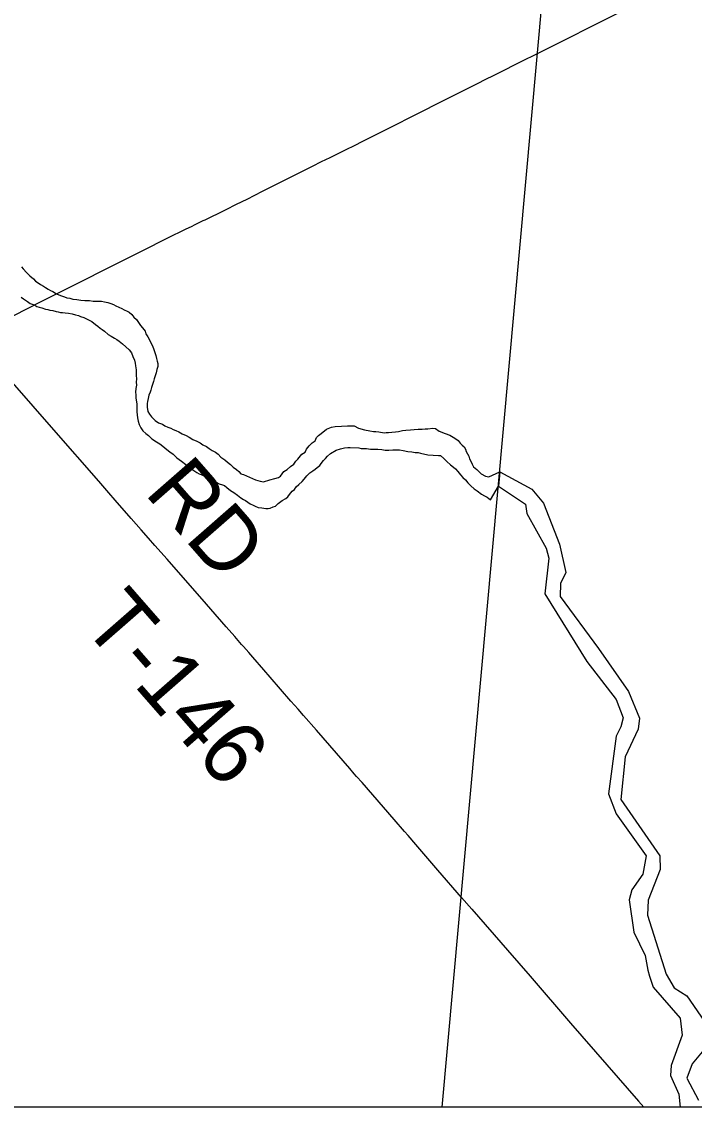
# Model space of a CAD drawing. Extents: x -49 to -8.2, y 9.4 to 23.5.
# Drawn here: x -10.777 to -10.4739, y 9.4087 to 9.8977 of the extents above; entities that cross this region are included whole.
import ezdxf

# ---------------------------------------------------------------- set-up
doc = ezdxf.new("R2010")
doc.units = 0
for name, color, linetype in [('GM_X_Adjacent_County', 7, 'Continuous'), ('GM_X_County_Road', 7, 'Continuous'), ('GM_X_Minor_River', 7, 'Continuous'), ('GM_X_Township_Road', 7, 'Continuous'), ('GM_X_Township_Road_Text', 7, 'Continuous')]:
    doc.layers.add(name, color=color, linetype=linetype)

msp = doc.modelspace()

# ---------------------------------------------------------------- linework, layer by layer
at = {"layer": 'GM_X_Adjacent_County'}
msp.add_line((-9.97219, 16.20866), (-10.58774, 9.40866), dxfattribs=at)
msp.add_lwpolyline([(-14.96621, 16.20866), (-8.16621, 16.20866), (-8.16621, 9.40866), (-14.96621, 9.40866)], close=True, dxfattribs=at)
at = {"layer": 'GM_X_County_Road'}
msp.add_lwpolyline([(-10.54452, 9.88344), (-10.5069, 9.90225), (-10.4722, 9.91965), (-10.43056, 9.94054), (-10.39733, 9.95741), (-10.33911, 9.9868), (-10.29325, 10.00964), (-10.26129, 10.02559), (-10.24192, 10.03545), (-10.22391, 10.04456), (-10.20321, 10.05524), (-10.15893, 10.07778), (-10.134, 10.09043), (-10.10089, 10.10754), (-10.0968, 10.10982), (-10.09321, 10.11216)], dxfattribs=at)
at = {"layer": 'GM_X_Minor_River'}
msp.add_line((-10.56156, 9.69496), (-10.56214, 9.68846), dxfattribs=at)
for points in [[(-10.77714, 9.78727), (-10.7764, 9.78631), (-10.7749, 9.78476), (-10.7734, 9.78321), (-10.77171, 9.78184), (-10.77078, 9.78088), (-10.76965, 9.78009), (-10.76852, 9.77931), (-10.7672, 9.77853), (-10.76626, 9.77794), (-10.76513, 9.77716), (-10.764, 9.77656), (-10.76305, 9.77616), (-10.76135, 9.77518), (-10.76022, 9.77459), (-10.75908, 9.77419), (-10.75776, 9.77378), (-10.75662, 9.77338), (-10.75529, 9.77317), (-10.75396, 9.77276), (-10.75225, 9.77254)], [(-10.7772, 9.77357), (-10.77626, 9.77279), (-10.77438, 9.77161), (-10.77325, 9.77083), (-10.77231, 9.77043), (-10.77117, 9.77003), (-10.77023, 9.76944), (-10.76909, 9.76904), (-10.76795, 9.76883), (-10.76625, 9.76823), (-10.7653, 9.76802), (-10.76435, 9.76781), (-10.76302, 9.7676)], [(-10.75225, 9.77254), (-10.75035, 9.77232), (-10.74864, 9.77209), (-10.74654, 9.77206), (-10.74483, 9.77183), (-10.74331, 9.77181), (-10.74197, 9.77178), (-10.74102, 9.77176), (-10.73969, 9.77155), (-10.73817, 9.77114), (-10.73685, 9.77073), (-10.73571, 9.77033), (-10.73458, 9.76974), (-10.73326, 9.76915), (-10.73193, 9.76855), (-10.7308, 9.76796), (-10.72948, 9.76736), (-10.72853, 9.76678), (-10.72741, 9.7658), (-10.72648, 9.76464), (-10.72535, 9.76348), (-10.7235, 9.76078), (-10.72256, 9.75981), (-10.72145, 9.75827), (-10.72109, 9.75712), (-10.72016, 9.75577), (-10.71961, 9.75462), (-10.71869, 9.7527), (-10.71814, 9.75173), (-10.71741, 9.75001), (-10.71705, 9.74867), (-10.7165, 9.74733), (-10.71634, 9.74599), (-10.71598, 9.74484), (-10.71562, 9.74369), (-10.71564, 9.74236), (-10.71605, 9.74104), (-10.71646, 9.73952), (-10.71686, 9.7382), (-10.71727, 9.73687), (-10.71767, 9.73555), (-10.71828, 9.73384), (-10.71848, 9.7329), (-10.71888, 9.73176), (-10.71909, 9.73081), (-10.71969, 9.72949), (-10.7201, 9.72798), (-10.72031, 9.72665), (-10.72052, 9.7257), (-10.72055, 9.72399), (-10.72021, 9.72208), (-10.71947, 9.72092), (-10.71853, 9.71976), (-10.71685, 9.71802), (-10.71534, 9.71704), (-10.71364, 9.71644), (-10.71251, 9.71565), (-10.71119, 9.71506), (-10.70986, 9.71465), (-10.70873, 9.71406), (-10.70759, 9.71347), (-10.70627, 9.71287), (-10.70476, 9.71208), (-10.70287, 9.71129), (-10.70155, 9.7105), (-10.69985, 9.70952), (-10.69815, 9.70873), (-10.69664, 9.70794), (-10.69532, 9.70715), (-10.69381, 9.70636), (-10.69249, 9.70539), (-10.69117, 9.7046), (-10.68966, 9.70381), (-10.68854, 9.70284), (-10.68723, 9.70148), (-10.68554, 9.70031), (-10.68422, 9.69933), (-10.68291, 9.69817), (-10.68178, 9.697), (-10.68028, 9.69602), (-10.67915, 9.69505), (-10.67822, 9.69408), (-10.67708, 9.69368), (-10.6716, 9.6913), (-10.66951, 9.69069), (-10.66799, 9.69047), (-10.66512, 9.69137), (-10.66301, 9.6919), (-10.66128, 9.69244), (-10.66032, 9.69299), (-10.65895, 9.69506), (-10.65741, 9.69599), (-10.65586, 9.69729), (-10.65431, 9.6984), (-10.65353, 9.69972), (-10.65256, 9.70066), (-10.6508, 9.70291), (-10.64926, 9.70383), (-10.64866, 9.70515), (-10.64749, 9.70665), (-10.64613, 9.70796)], [(-10.76302, 9.7676), (-10.7615, 9.76719), (-10.76055, 9.76698), (-10.7596, 9.76677), (-10.75865, 9.76676), (-10.75751, 9.76655), (-10.75599, 9.76633), (-10.75428, 9.7661), (-10.75276, 9.7657), (-10.75143, 9.76529), (-10.75049, 9.76489), (-10.74897, 9.76448), (-10.74538, 9.76271), (-10.74369, 9.76134), (-10.74275, 9.76056), (-10.74163, 9.75959), (-10.74069, 9.759), (-10.73975, 9.75822), (-10.73806, 9.75686), (-10.73674, 9.75607), (-10.73523, 9.75509), (-10.7341, 9.7545), (-10.73316, 9.75372), (-10.73165, 9.75255), (-10.73015, 9.75119), (-10.72865, 9.74983), (-10.72754, 9.74848), (-10.72699, 9.74695), (-10.72626, 9.74522), (-10.7259, 9.74388), (-10.72574, 9.74274), (-10.72556, 9.74178), (-10.72539, 9.74083), (-10.72541, 9.73969), (-10.72544, 9.73835), (-10.72527, 9.73683), (-10.72549, 9.73531), (-10.72532, 9.73397), (-10.72554, 9.73245), (-10.72577, 9.73074), (-10.7256, 9.7296), (-10.72562, 9.72827), (-10.7251, 9.7254), (-10.72513, 9.72369), (-10.72516, 9.72198), (-10.725, 9.72064), (-10.72483, 9.71931), (-10.72448, 9.71778), (-10.72412, 9.71625), (-10.72339, 9.71471), (-10.72246, 9.71336), (-10.72115, 9.71219), (-10.71983, 9.71122), (-10.71833, 9.70986), (-10.71626, 9.70849), (-10.71476, 9.70751), (-10.71344, 9.70653), (-10.7125, 9.70575), (-10.71156, 9.70498), (-10.71024, 9.704), (-10.70874, 9.70283), (-10.70705, 9.70128), (-10.70499, 9.69971), (-10.70311, 9.69816), (-10.70142, 9.69698), (-10.69991, 9.69581), (-10.69897, 9.69523), (-10.69803, 9.69464), (-10.69709, 9.69405), (-10.69614, 9.69365), (-10.6952, 9.69325), (-10.69425, 9.69285), (-10.69312, 9.69226), (-10.69179, 9.69167), (-10.69066, 9.69108), (-10.68934, 9.69029), (-10.68802, 9.6895), (-10.6865, 9.6891), (-10.68556, 9.6887), (-10.68462, 9.68792), (-10.68293, 9.68655), (-10.68142, 9.68557), (-10.67973, 9.6844), (-10.67822, 9.68323), (-10.6771, 9.68245), (-10.67615, 9.68205), (-10.67408, 9.68049), (-10.67276, 9.67989), (-10.67181, 9.6795), (-10.67049, 9.6789), (-10.66878, 9.67868), (-10.66707, 9.67846), (-10.66592, 9.67844), (-10.66497, 9.67861), (-10.66362, 9.67916), (-10.66266, 9.67952), (-10.6615, 9.68064), (-10.65957, 9.68194), (-10.65803, 9.68286), (-10.65706, 9.6836), (-10.65628, 9.68473)], [(-10.64613, 9.70796), (-10.64478, 9.70889), (-10.64418, 9.7104), (-10.64321, 9.71133), (-10.64205, 9.71226), (-10.63973, 9.71413), (-10.63743, 9.71504), (-10.6357, 9.71538), (-10.63284, 9.71552), (-10.63017, 9.71566), (-10.62827, 9.71563), (-10.62712, 9.71561), (-10.62524, 9.71462), (-10.62258, 9.71381), (-10.62011, 9.71339), (-10.6184, 9.71316), (-10.61745, 9.71315), (-10.61612, 9.71293), (-10.61365, 9.71251), (-10.61269, 9.71268), (-10.61174, 9.71266), (-10.61021, 9.71282), (-10.60849, 9.71298), (-10.60716, 9.71315), (-10.60543, 9.7135), (-10.60391, 9.71366), (-10.60181, 9.71381), (-10.60009, 9.71397), (-10.59837, 9.71413), (-10.59742, 9.71411), (-10.59647, 9.71409), (-10.59513, 9.71426), (-10.59398, 9.71424), (-10.59169, 9.71458), (-10.59055, 9.71437), (-10.58886, 9.71319), (-10.58621, 9.71219), (-10.58413, 9.71139), (-10.58262, 9.7106), (-10.5813, 9.70982), (-10.58036, 9.70904), (-10.57942, 9.70788), (-10.57849, 9.70691), (-10.57755, 9.70613), (-10.577, 9.70517), (-10.57664, 9.70402), (-10.57608, 9.70306), (-10.57553, 9.70191), (-10.57517, 9.70076), (-10.57462, 9.69979), (-10.57407, 9.69845), (-10.57333, 9.69711), (-10.57183, 9.69594), (-10.56996, 9.694), (-10.56807, 9.69301), (-10.56655, 9.6926), (-10.56156, 9.69494)], [(-10.65628, 9.68473), (-10.65511, 9.68623), (-10.65414, 9.68698), (-10.65336, 9.6881), (-10.65219, 9.68923), (-10.65064, 9.69053), (-10.64967, 9.69165), (-10.6485, 9.69316), (-10.64714, 9.69446), (-10.64579, 9.69539), (-10.64483, 9.69613), (-10.64386, 9.69688), (-10.6427, 9.69781), (-10.64211, 9.69875), (-10.64094, 9.70006), (-10.64016, 9.701), (-10.63919, 9.70193), (-10.63783, 9.70324), (-10.63533, 9.70472), (-10.63341, 9.70525), (-10.6315, 9.70579), (-10.62997, 9.70595), (-10.62902, 9.70593), (-10.62502, 9.70567), (-10.62407, 9.70546), (-10.62312, 9.70544), (-10.62159, 9.70542), (-10.61988, 9.70519), (-10.61817, 9.70516), (-10.61645, 9.70513), (-10.61474, 9.70491), (-10.61322, 9.70469), (-10.6115, 9.70466), (-10.60979, 9.70482), (-10.60826, 9.70479), (-10.60674, 9.70476), (-10.60503, 9.70454), (-10.60294, 9.70412), (-10.60123, 9.7039), (-10.59971, 9.70368), (-10.59837, 9.70366), (-10.59724, 9.70326), (-10.59401, 9.70263), (-10.59153, 9.70239), (-10.58925, 9.70235), (-10.58829, 9.70233), (-10.58679, 9.70097), (-10.58549, 9.69961), (-10.5838, 9.69806), (-10.58248, 9.69708), (-10.58154, 9.6963), (-10.58042, 9.69514), (-10.57931, 9.6936), (-10.57818, 9.69244), (-10.57706, 9.69127), (-10.57594, 9.68992), (-10.57463, 9.68856), (-10.57313, 9.6872), (-10.57181, 9.68642), (-10.56975, 9.68486), (-10.56843, 9.68407), (-10.56729, 9.68348), (-10.56579, 9.68231), (-10.56215, 9.68846)], [(-10.56156, 9.69496), (-10.5471, 9.68715), (-10.54185, 9.68081), (-10.53467, 9.66229), (-10.53179, 9.64953), (-10.53413, 9.64461), (-10.53439, 9.63872), (-10.51701, 9.61533), (-10.50356, 9.59598), (-10.49858, 9.58395), (-10.49921, 9.57901), (-10.50506, 9.56653), (-10.50701, 9.54735), (-10.48946, 9.52187), (-10.48935, 9.51579), (-10.49464, 9.50197), (-10.49492, 9.49513), (-10.4865, 9.46861), (-10.48297, 9.46249), (-10.47731, 9.45881), (-10.46928, 9.44731)], [(-10.56214, 9.68846), (-10.55003, 9.68034), (-10.54932, 9.67615), (-10.54058, 9.66046), (-10.53949, 9.65608), (-10.54121, 9.63994), (-10.5224, 9.6095), (-10.50912, 9.59243), (-10.50599, 9.58403), (-10.50699, 9.58005), (-10.50913, 9.57589), (-10.51249, 9.54989), (-10.50918, 9.54092), (-10.49554, 9.52194), (-10.49716, 9.5136), (-10.50199, 9.50662), (-10.50319, 9.50207), (-10.50109, 9.4876), (-10.49609, 9.47709), (-10.49484, 9.47042), (-10.49411, 9.46775), (-10.49246, 9.46279), (-10.48028, 9.44877), (-10.47943, 9.44116), (-10.48434, 9.42753), (-10.48459, 9.42297), (-10.48089, 9.41456), (-10.48029, 9.40866)], [(-10.46963, 9.43458), (-10.47484, 9.42818), (-10.47719, 9.42174), (-10.472, 9.4118)]]:
    msp.add_lwpolyline(points, dxfattribs=at)
at = {"layer": 'GM_X_Township_Road'}
for points in [[(-10.78054, 9.76542), (-10.76858, 9.77151), (-10.76469, 9.77346), (-10.75469, 9.77846), (-10.73413, 9.78876), (-10.72299, 9.79427), (-10.71079, 9.80045), (-10.70356, 9.80403), (-10.70132, 9.80508), (-10.70076, 9.80534), (-10.69854, 9.80644), (-10.69521, 9.80808), (-10.69437, 9.80849), (-10.69159, 9.80987), (-10.68825, 9.8115), (-10.68491, 9.81314), (-10.68018, 9.81548), (-10.67545, 9.81783), (-10.6685, 9.8213), (-10.66517, 9.82297), (-10.66155, 9.82477), (-10.6574, 9.82688), (-10.65352, 9.82884), (-10.64992, 9.83067), (-10.64603, 9.83261), (-10.64185, 9.83466), (-10.63795, 9.83659), (-10.63406, 9.83854), (-10.63073, 9.8402), (-10.62711, 9.84199), (-10.62322, 9.84392), (-10.61933, 9.84586), (-10.61128, 9.84989), (-10.60712, 9.85198), (-10.60298, 9.8541), (-10.59883, 9.85619), (-10.59523, 9.85802), (-10.59079, 9.86025), (-10.58691, 9.8622), (-10.58302, 9.86412), (-10.57913, 9.86605), (-10.57524, 9.868), (-10.57166, 9.86983), (-10.56778, 9.87179), (-10.56446, 9.87347), (-10.56113, 9.87514), (-10.55836, 9.87653), (-10.55585, 9.87775), (-10.55198, 9.87973), (-10.54452, 9.88344)], [(-10.57885, 9.50311), (-10.58947, 9.51549), (-10.5994, 9.52703), (-10.60284, 9.53104), (-10.60448, 9.5329), (-10.60918, 9.53828), (-10.62362, 9.55496), (-10.62611, 9.55772), (-10.62716, 9.55886), (-10.62918, 9.56122), (-10.64423, 9.5786), (-10.64995, 9.58515), (-10.65241, 9.58796), (-10.65571, 9.59166), (-10.66506, 9.60247), (-10.66785, 9.6058), (-10.6728, 9.61137), (-10.67466, 9.61346), (-10.67712, 9.61626), (-10.67794, 9.61719), (-10.68098, 9.62072), (-10.6849, 9.62513), (-10.69182, 9.63311), (-10.69568, 9.63757), (-10.69898, 9.6413), (-10.71151, 9.65551), (-10.71705, 9.66181), (-10.71994, 9.66506), (-10.7232, 9.66882), (-10.72771, 9.67394), (-10.73487, 9.68213), (-10.73771, 9.68543), (-10.74138, 9.68964), (-10.74546, 9.69433), (-10.75939, 9.71021), (-10.77187, 9.72447), (-10.78538, 9.7399)], [(-10.57885, 9.50311), (-10.57421, 9.49786), (-10.55811, 9.47947), (-10.54792, 9.46774), (-10.52965, 9.44655), (-10.51328, 9.42784), (-10.49905, 9.41139), (-10.4967, 9.40866)]]:
    msp.add_lwpolyline(points, dxfattribs=at)

# ---------------------------------------------------------------- texts
at = {"layer": 'GM_X_Township_Road_Text'}
for s, rotation, p in [('RD', 311.1894, (-10.72214, 9.68536)), ('T-146', 311.1682, (-10.75058, 9.62603))]:
    msp.add_text(s, height=0.028409, rotation=rotation, dxfattribs=at).set_placement(p)

doc.saveas('drawing.dxf')
